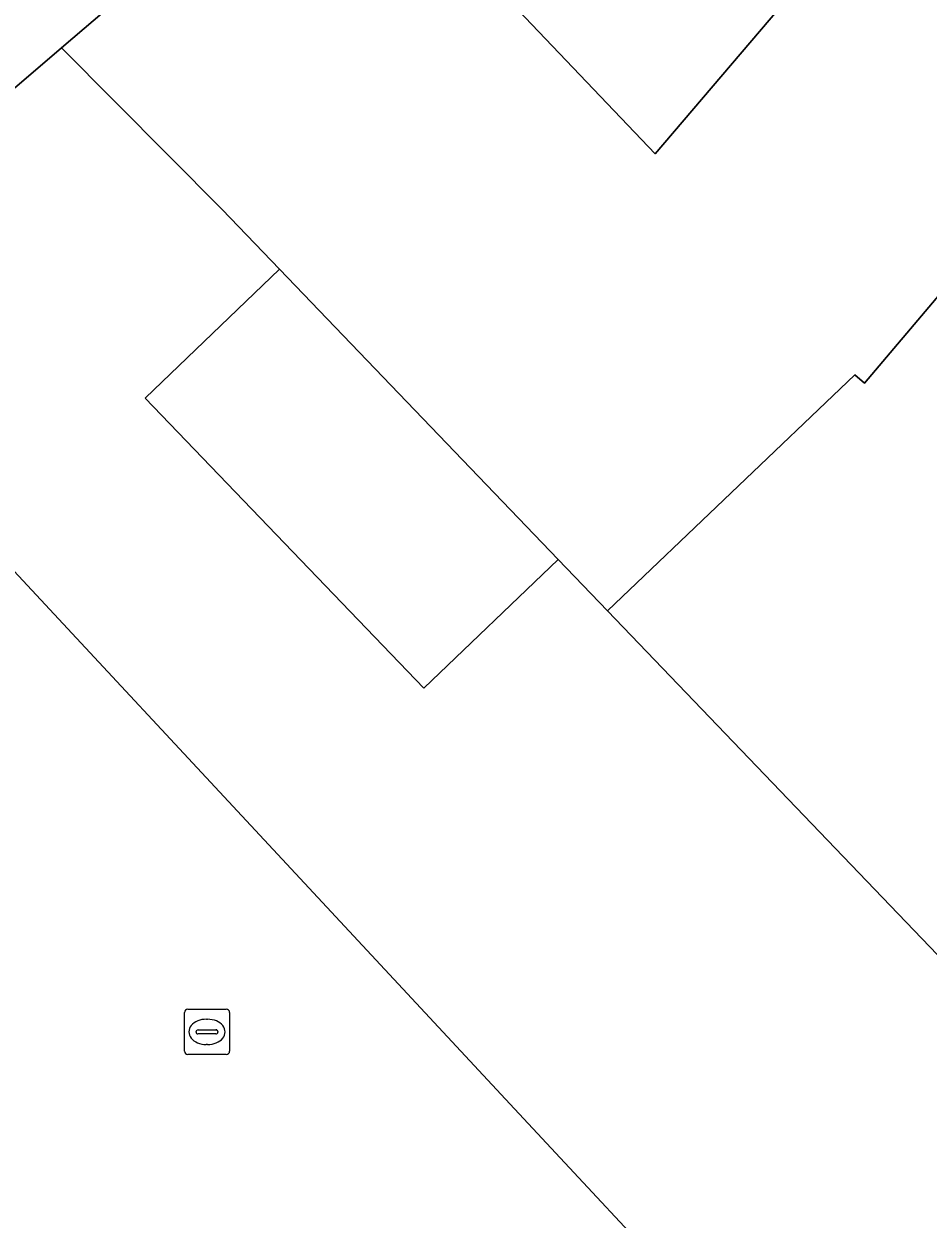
# Model space of a CAD drawing. Extents: x 160377 to 161131, y 383938 to 384853.
# Drawn here: x 160778.8 to 160798.81, y 384671.33 to 384697.77 of the extents above; entities that cross this region are included whole.
import ezdxf

# ---------------------------------------------------------------- set-up
doc = ezdxf.new("R2010")
doc.units = 0
for name, color, linetype in [('IMGEO_Erf', 7, 'Continuous'), ('IMGEO_Pand', 7, 'Continuous'), ('IMGEO_Rioolput', 7, 'Continuous'), ('IMGEO_Voetpad_open', 7, 'Continuous')]:
    doc.layers.add(name, color=color, linetype=linetype)

msp = doc.modelspace()

# ---------------------------------------------------------------- linework, layer by layer
at = {"layer": 'IMGEO_Erf'}
for points in [[(160816.757, 384668.855), (160812.695, 384672.862), (160807.704, 384667.744), (160803.216, 384672.805), (160799.885, 384676.274), (160791.714, 384684.785), (160790.622, 384685.922), (160787.653, 384683.073), (160781.488, 384689.495), (160784.457, 384692.345), (160783.188, 384693.666), (160779.632, 384697.243), (160777.29, 384695.235), (160773.424, 384691.921), (160773.054, 384691.604), (160773.14, 384691.511), (160789.658, 384673.773), (160793.805, 384669.319)], [(160793.805, 384669.319), (160789.658, 384673.773), (160773.14, 384691.511), (160773.054, 384691.604), (160771.604, 384690.361), (160768.504, 384687.752), (160774.707, 384680.445), (160774.617, 384680.368), (160776.578, 384678.071), (160771.92, 384674.093), (160769.959, 384676.39), (160765.402, 384672.498), (160760.831, 384668.595)]]:
    msp.add_lwpolyline(points, dxfattribs=at)
at = {"layer": 'IMGEO_Pand'}
for points in [[(160805.684, 384710.042), (160805.469, 384710.226), (160800.924, 384714.098), (160800.15, 384714.757), (160797.289, 384712.315), (160795.822, 384711.063), (160785.646, 384702.376), (160792.767, 384694.898)], [(160810.813, 384705.674), (160805.684, 384710.042), (160792.767, 384694.898), (160785.646, 384702.376), (160779.632, 384697.243), (160783.188, 384693.666), (160784.457, 384692.345), (160790.622, 384685.922), (160791.714, 384684.785), (160797.188, 384690.011), (160797.403, 384689.827)], [(160810.813, 384705.674), (160797.403, 384689.827), (160797.188, 384690.011), (160791.714, 384684.785), (160799.885, 384676.274), (160804.679, 384681.851), (160802.606, 384683.502), (160816.812, 384699.809), (160817.183, 384700.242), (160816.925, 384700.463), (160816.537, 384700.011), (160812.503, 384703.469), (160811.619, 384702.434), (160809.878, 384703.859), (160811.145, 384705.406)], [(160784.457, 384692.345), (160781.488, 384689.495), (160787.653, 384683.073), (160790.622, 384685.922)]]:
    msp.add_lwpolyline(points, close=True, dxfattribs=at)
at = {"layer": 'IMGEO_Rioolput'}
for p, q in [((160782.353, 384675.047), (160782.353, 384675.899)), ((160782.428, 384675.973), (160783.28, 384675.973)), ((160783.354, 384675.899), (160783.354, 384675.047)), ((160782.655, 384675.516), (160783.053, 384675.516)), ((160782.841, 384675.753), (160782.866, 384675.753)), ((160782.612, 384675.467), (160782.612, 384675.479)), ((160783.05, 384675.43), (160782.652, 384675.43)), ((160783.096, 384675.479), (160783.096, 384675.467)), ((160783.28, 384674.973), (160782.428, 384674.973)), ((160782.864, 384675.193), (160782.839, 384675.193))]:
    msp.add_line(p, q, dxfattribs=at)
for points in [[(160782.353, 384675.047), (160782.353, 384675.899)], [(160782.428, 384675.973), (160783.28, 384675.973)], [(160783.354, 384675.899), (160783.354, 384675.047)], [(160783.28, 384674.973), (160782.428, 384674.973)]]:
    msp.add_lwpolyline(points, dxfattribs=at)
for centre, radius, start, end in [((160782.43, 384675.897), 0.0765, 91.552, 178.448), ((160782.43, 384675.897), 0.0765, 91.552, 178.448), ((160783.278, 384675.897), 0.0765, 1.552, 88.448), ((160783.278, 384675.897), 0.0765, 1.552, 88.448), ((160782.652, 384675.476), 0.0403, 85.8775, 175.7526), ((160783.057, 384675.478), 0.0386, 1.7309, 96.639), ((160782.649, 384675.466), 0.0366, 178.938, 274.7102), ((160783.053, 384675.473), 0.043, 264.8664, 352.4533), ((160782.43, 384675.049), 0.0765, 181.552, 268.448), ((160782.43, 384675.049), 0.0765, 181.552, 268.448), ((160783.278, 384675.049), 0.0765, 271.552, 358.448), ((160783.278, 384675.049), 0.0765, 271.552, 358.448)]:
    msp.add_arc(centre, radius, start, end, dxfattribs=at)
for centre, major_axis, ratio, start_param, end_param in [((160782.84, 384675.473), (-0.387, 0.002), 0.722429, 4.712389, 7.853982), ((160782.865, 384675.473), (-0.39, 0.002), 0.717154, 1.570796, 4.712389)]:
    msp.add_ellipse(centre, major_axis=major_axis, ratio=ratio, start_param=start_param, end_param=end_param, dxfattribs=at)
at = {"layer": 'IMGEO_Voetpad_open'}
msp.add_lwpolyline([(160767.838, 384688.52), (160768.3, 384687.993), (160768.504, 384687.752), (160771.604, 384690.361), (160773.054, 384691.604), (160773.424, 384691.921), (160777.29, 384695.235), (160779.632, 384697.243), (160785.646, 384702.376), (160795.822, 384711.063), (160797.289, 384712.315), (160800.15, 384714.757), (160800.924, 384714.098), (160802.687, 384716.196)], dxfattribs=at)

doc.saveas('drawing.dxf')
